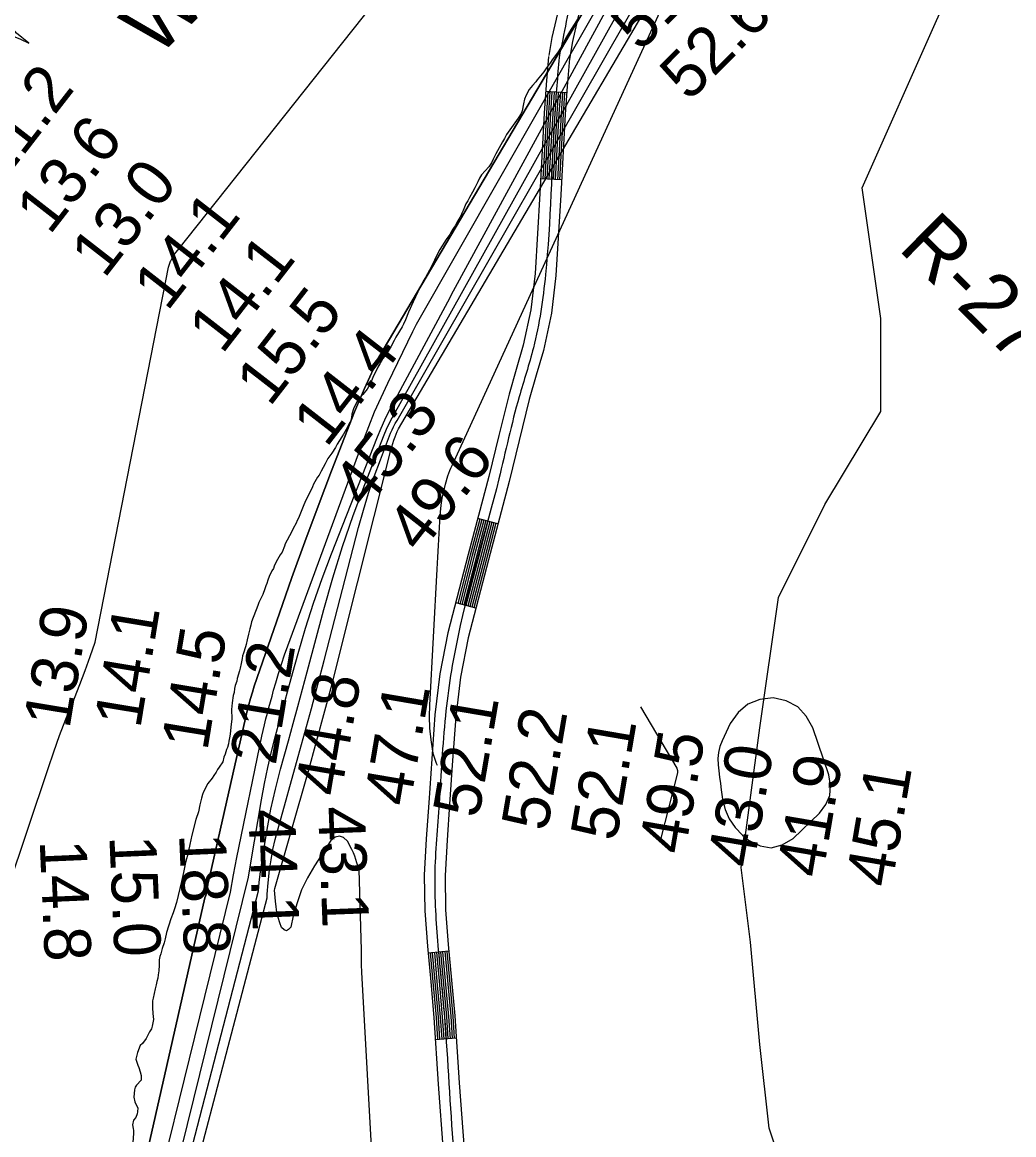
# Model space of a CAD drawing. Extents: x 3177185 to 3215018, y 812988 to 838321.
# Drawn here: x 3200255 to 3201676, y 821731 to 823325 of the extents above; entities that cross this region are included whole.
import ezdxf

# ---------------------------------------------------------------- set-up
doc = ezdxf.new("R2010")
doc.units = 0
for name, color, linetype in [('V-RIVR-EDGE', 7, 'Continuous'), ('V-RIVR-IDEN', 7, 'Continuous'), ('V-RIVR-RANG', 7, 'Continuous'), ('V-RIVR-RANG-IDEN', 7, 'Continuous'), ('V-ROAD-CNTR', 7, 'Continuous'), ('V-SITE-VEGE', 7, 'Continuous'), ('V-TOPO-DPTH', 7, 'Continuous'), ('V-TOPO-MAJR', 7, 'Continuous'), ('V-TOPO-MINR', 7, 'Continuous'), ('V-TOPO-SHOR', 7, 'Continuous')]:
    doc.layers.add(name, color=color, linetype=linetype)

msp = doc.modelspace()

# ---------------------------------------------------------------- linework, layer by layer
at = {"layer": 'V-RIVR-EDGE'}
msp.add_lwpolyline([(3200190.5, 823328.4), (3200210, 823315.3), (3200228.2, 823310.5), (3200251.3, 823301.3), (3200264.3, 823295.2), (3200246.5, 823309.6), (3200226.6, 823334)], dxfattribs=at)
at = {"layer": 'V-ROAD-CNTR'}
for p, q in [((3201035, 823223.9), (3201005, 823225.9)), ((3201027.7, 823099.3), (3200997.7, 823100.9)), ((3200936.5, 822606.6), (3200907.5, 822614.2)), ((3200905, 822485.6), (3200876, 822493.2)), ((3200866.3, 821994.4), (3200836.4, 821991.7)), ((3200876.9, 821869.5), (3200846.9, 821867.5))]:
    msp.add_line(p, q, dxfattribs=at)
for points in [[(3201041, 823401.1), (3201033.8, 823384.2), (3201026, 823356.4), (3201019.9, 823329.3), (3201014, 823303.5), (3201009.4, 823277.3)], [(3201067.9, 823387.8), (3201062.2, 823374.2), (3201055.1, 823349.1), (3201049.2, 823322.7), (3201043.4, 823297.5), (3201038.9, 823272.1)], [(3201009.2, 823276), (3201005.7, 823235.6), (3201003, 823195.1), (3200996.6, 823079.8), (3200989.8, 822965.1), (3200983.6, 822913.3), (3200972.9, 822862.4), (3200962.7, 822827.7), (3200952.5, 822792.3), (3200937.8, 822733.2), (3200923.3, 822674.5), (3200894, 822562.6), (3200864.8, 822450.2), (3200853.1, 822391.7), (3200846.3, 822332.7), (3200841.7, 822269.7), (3200837.4, 822206.9), (3200833.9, 822155.4), (3200831, 822103.4), (3200831.6, 822052.2), (3200835.5, 822001.4), (3200840.2, 821950.2), (3200844.9, 821899.2), (3200851.1, 821803.7), (3200858.2, 821707.6)], [(3201039.1, 823273.4), (3201035.6, 823233.3), (3201033, 823193.3), (3201026.5, 823078.1), (3201019.7, 822962.4), (3201013.2, 822908.4), (3201002, 822855), (3200991.5, 822819.3), (3200981.4, 822784.5), (3200967, 822726), (3200952.4, 822667), (3200923, 822555.1), (3200894, 822443.4), (3200882.8, 822387.1), (3200876.2, 822329.9), (3200871.6, 822267.6), (3200867.3, 822204.9), (3200863.8, 822153.6), (3200861, 822102.7), (3200861.6, 822053.5), (3200865.4, 822003.9), (3200870.1, 821952.9), (3200874.8, 821901.6), (3200881.1, 821805.8), (3200888.1, 821710.5)], [(3201008, 823225.7), (3201006, 823194.9), (3201000.7, 823100.8)], [(3201011, 823225.5), (3201009, 823194.7), (3201003.7, 823100.6)], [(3201014, 823225.3), (3201012, 823194.6), (3201006.7, 823100.4)], [(3201017, 823225.1), (3201015, 823194.4), (3201009.7, 823100.3)], [(3201020, 823224.9), (3201018, 823194.2), (3201012.7, 823100.1)], [(3201023, 823224.7), (3201021, 823194), (3201015.7, 823099.9)], [(3201026, 823224.5), (3201024, 823193.8), (3201018.7, 823099.8)], [(3201029, 823224.3), (3201027, 823193.6), (3201021.7, 823099.6)], [(3201032, 823224.1), (3201030, 823193.5), (3201024.7, 823099.4)], [(3200910.4, 822613.4), (3200896.9, 822561.9), (3200878.9, 822492.4)], [(3200913.3, 822612.6), (3200899.8, 822561.1), (3200881.8, 822491.7)], [(3200916.2, 822611.9), (3200902.7, 822560.4), (3200884.7, 822490.9)], [(3200919.1, 822611.1), (3200905.6, 822559.6), (3200887.6, 822490.2)], [(3200922, 822610.4), (3200908.5, 822558.9), (3200890.5, 822489.4)], [(3200924.9, 822609.6), (3200911.4, 822558.1), (3200893.4, 822488.7)], [(3200927.8, 822608.8), (3200914.3, 822557.3), (3200896.3, 822487.9)], [(3200930.7, 822608.1), (3200917.2, 822556.6), (3200899.2, 822487.1)], [(3200933.6, 822607.3), (3200920.1, 822555.8), (3200902.1, 822486.4)], [(3200839.4, 821992), (3200843.2, 821950.4), (3200847.9, 821899.5), (3200849.9, 821867.7)], [(3200842.4, 821992.2), (3200846.2, 821950.7), (3200850.8, 821899.7), (3200852.9, 821867.9)], [(3200845.4, 821992.5), (3200849.2, 821951), (3200853.8, 821899.9), (3200855.9, 821868.1)], [(3200848.4, 821992.8), (3200852.2, 821951.2), (3200856.8, 821900.2), (3200858.9, 821868.3)], [(3200851.4, 821993.1), (3200855.2, 821951.5), (3200859.8, 821900.4), (3200861.9, 821868.5)], [(3200854.4, 821993.3), (3200858.2, 821951.8), (3200862.8, 821900.6), (3200864.9, 821868.7)], [(3200857.3, 821993.6), (3200861.1, 821952.1), (3200865.8, 821900.9), (3200867.9, 821868.9)], [(3200860.3, 821993.9), (3200864.1, 821952.3), (3200868.8, 821901.1), (3200870.9, 821869.1)], [(3200863.3, 821994.1), (3200867.1, 821952.6), (3200871.8, 821901.3), (3200873.9, 821869.3)]]:
    msp.add_lwpolyline(points, dxfattribs=at)
for points in [[(3208346.3, 826885.2), (3208115.9, 826852.9), (3207967.2, 826843.1), (3207845.1, 826830.7), (3207782.6, 826826), (3207729.1, 826803), (3207632.7, 826757.5), (3207576.8, 826732.6), (3207528.8, 826724.6), (3207465.8, 826728.3), (3207400.8, 826747.6), (3207285.1, 826774.2), (3207265.5, 826779.5), (3207234.2, 826783.2), (3207181.1, 826779.5), (3207100.4, 826768), (3206894.6, 826726.7), (3206803.8, 826712.1), (3206713.4, 826706.3), (3206422.1, 826687.7), (3206204.5, 826669), (3206163.5, 826662.1), (3206085, 826660.8), (3206033.1, 826662.2), (3205996, 826664.1), (3205951.2, 826658.7), (3205862, 826638.2), (3205753.4, 826610.5), (3205693.4, 826589.3), (3205596.7, 826559.2), (3205544.3, 826530.7), (3205492.9, 826508.8), (3205453.2, 826501.6), (3205394.6, 826492.5), (3205274.3, 826482.9), (3205179.9, 826479.1), (3205118.5, 826475.5), (3204988.8, 826459.4), (3204882.2, 826438.3), (3204738.8, 826408.8), (3204661.9, 826391.1), (3204557.9, 826358.5), (3204461.2, 826327.3), (3204416.4, 826311.3), (3204373.4, 826296.6), (3204363.6, 826281.8), (3204304.5, 826204.6), (3204209, 826115), (3204177.8, 826084.2), (3204147.8, 826061.3), (3204104.8, 826037.5), (3204030.2, 826008.3), (3203913.9, 825969.4), (3203861.9, 825949.2), (3203832.9, 825932.4), (3203796.9, 825899.6), (3203760.2, 825850.3), (3203678.2, 825721.9), (3203642, 825677), (3203591.6, 825626.4), (3203428, 825388.9), (3203355.6, 825313.9), (3203305.6, 825288.9), (3203268.8, 825278.8), (3203213.1, 825267.4), (3203162.4, 825259.5), (3203116.9, 825250.9), (3203049.7, 825231.6), (3202999, 825192.6), (3202832.8, 825055.4), (3202762.8, 824998), (3202671.4, 824938.1), (3202495.4, 824823), (3202258.5, 824637.8), (3202113.2, 824519.4), (3202089, 824490.2), (3202052.6, 824459.7), (3202001.9, 824428.3), (3201971.1, 824410.2), (3201927.5, 824384.2), (3201877.3, 824324.5), (3201830.5, 824267.1), (3201794.7, 824236.1), (3201692.1, 824157), (3201567, 824054.5), (3201483.8, 823975.1), (3201374.9, 823825), (3201313.8, 823770.4), (3201289.7, 823735.1), (3201250.3, 823687.8), (3201221.9, 823651.2), (3201184.9, 823588), (3201140.7, 823508.9), (3201081.8, 823436.1), (3201048, 823379.2), (3201034.5, 823326), (3201024.1, 823274.7)], [(3201024.1, 823274.7), (3201018, 823194.2), (3201004.7, 822963.7), (3200987.4, 822858.7), (3200966.9, 822788.4), (3200937.8, 822670.8), (3200879.4, 822446.8), (3200861.2, 822331.3), (3200852.3, 822205.9), (3200846, 822103), (3200850.5, 822002.7), (3200859.8, 821900.4), (3200873.1, 821709.1), (3200906.2, 821470.9), (3200956.6, 821171.3), (3200981.8, 821020.5), (3201004.4, 820882.9), (3201024.9, 820767.6), (3201030.7, 820687.4), (3201025.1, 820574.8), (3201019.7, 820485.6), (3201009.9, 820413.7), (3200981.8, 820299.2), (3200938.6, 820153.1), (3200919.7, 820054.1), (3200905.9, 819899.8), (3200911.1, 819808), (3200923.6, 819715), (3200943.7, 819632.5), (3200990, 819544.5), (3201077.6, 819388.7), (3201164.6, 819241.3), (3201215.4, 819169.2), (3201320.5, 819031.2), (3201438.3, 818874.6), (3201472.9, 818830.2), (3201517.8, 818788.5), (3201613.7, 818704.1), (3201703.7, 818596), (3201763.8, 818510.5), (3201836.1, 818397.9), (3201859.1, 818354.2)]]:
    msp.add_spline(points, degree=3, dxfattribs=at)
at = {"layer": 'V-SITE-VEGE'}
for points in [[(3201051.7, 823330.8), (3201045.7, 823321.9), (3201039.3, 823311.3), (3201033.3, 823302), (3201031.4, 823297.5), (3201026.2, 823287.8), (3201022.6, 823282.5), (3201014.2, 823271.1), (3201011.8, 823267.4)], [(3201011.8, 823267.4), (3201007.4, 823261.7), (3201005.4, 823258.5), (3201002.3, 823254), (3200992.7, 823242.6), (3200990.7, 823239.7), (3200985.9, 823234.4), (3200981.5, 823228.7), (3200977.1, 823220.6), (3200974.7, 823214.9), (3200973.2, 823208.4), (3200971.3, 823198.3), (3200969.7, 823194.6), (3200965.3, 823187.7), (3200948.9, 823164.1), (3200945.8, 823158.8), (3200943, 823153.6), (3200938.2, 823145.4), (3200933.4, 823136.5), (3200929.9, 823128.8), (3200927.1, 823123.5), (3200923.5, 823117.8), (3200913.1, 823106.4), (3200910.3, 823101.9), (3200907.5, 823096.6), (3200903.2, 823087.7), (3200900, 823081.6), (3200895.6, 823073.9), (3200893.2, 823069.4), (3200890.4, 823064.9), (3200886.9, 823055.6), (3200884.9, 823051.5), (3200883.7, 823048.7), (3200881.7, 823045.5), (3200879, 823040.6), (3200875, 823033.3), (3200873, 823030), (3200869.4, 823024.7), (3200867.4, 823021.1), (3200862.2, 823013.7), (3200853.5, 822999.5), (3200846.7, 822986.9), (3200844.7, 822982), (3200841.2, 822975.5), (3200838.4, 822969.8), (3200832.8, 822959.3), (3200829.2, 822954.4), (3200827.3, 822950.3), (3200823.7, 822943.8), (3200821.7, 822939), (3200815, 822924.8), (3200808.6, 822909.7), (3200804.3, 822898.8), (3200801.1, 822892.7), (3200799.1, 822888.6), (3200790.4, 822874), (3200787.6, 822869.1), (3200783.2, 822860.2), (3200780.8, 822856.1), (3200774.9, 822846.8), (3200771.3, 822842.3), (3200767.3, 822835.8), (3200764.5, 822830.9), (3200760.5, 822822.8), (3200757.8, 822817.5), (3200755.8, 822812.2), (3200754.2, 822809.4), (3200752.6, 822805.7), (3200751, 822802.9), (3200749, 822799.6), (3200743, 822791.9), (3200737.4, 822785.8), (3200734.3, 822781.3), (3200729.5, 822771.1), (3200727.1, 822763.8), (3200726.8, 822759), (3200725.6, 822754.5), (3200724.4, 822751.7), (3200722.4, 822748.4), (3200720.9, 822745.2), (3200718.9, 822741.5), (3200716.9, 822738.3), (3200715.3, 822735), (3200712.9, 822731), (3200706.1, 822720.8), (3200703.7, 822715.9), (3200698.6, 822707.8), (3200693, 822700), (3200689, 822692.7), (3200683, 822682.2), (3200680.3, 822676.5), (3200677.9, 822673.2), (3200672.3, 822663.5), (3200670.7, 822659.4), (3200664.8, 822646.8), (3200660.8, 822639.5), (3200657.2, 822631.4), (3200650.5, 822614.8), (3200648.9, 822611.5), (3200647.4, 822607.4), (3200643, 822600.1)], [(3200643, 822600.1), (3200640.6, 822594.8), (3200631.5, 822577.8), (3200630.7, 822574.5), (3200627.1, 822566), (3200624.4, 822562), (3200618.8, 822552.2), (3200616, 822546.1), (3200614.8, 822542.5), (3200612.4, 822539.2), (3200608.9, 822531.1), (3200606.9, 822525.8), (3200605.3, 822520.9), (3200603.7, 822517.7), (3200602.6, 822513.6), (3200599.4, 822505.5), (3200593.9, 822493.7), (3200592.3, 822489.7), (3200583.6, 822466.2), (3200582.4, 822461.3), (3200580.9, 822456), (3200578.9, 822448.7), (3200577, 822440.2), (3200575.8, 822433.7), (3200574.7, 822430.5), (3200571.9, 822421.2), (3200570.7, 822417.5), (3200570, 822413.5), (3200568.4, 822406.6), (3200567.3, 822399.7), (3200566.1, 822396.1), (3200563, 822385.1), (3200562.2, 822381.1), (3200560.2, 822375), (3200559.1, 822370.5), (3200558.3, 822364.9), (3200557.1, 822360.8), (3200555.6, 822349.9), (3200554.9, 822340.6), (3200555, 822327.2), (3200553.9, 822315.5), (3200552.8, 822305), (3200552, 822300.1), (3200550.9, 822295.3), (3200550.5, 822291.2), (3200548.9, 822286.3), (3200547.7, 822283.1), (3200545.8, 822276.6), (3200543.8, 822272.1), (3200542.3, 822265.7), (3200537.1, 822257.9), (3200534.7, 822254.7), (3200532.7, 822251), (3200529.5, 822246.1), (3200527.1, 822242.1), (3200520.7, 822234.7), (3200514.8, 822222.5), (3200513.2, 822218.9), (3200511.6, 822213.6), (3200509.3, 822203.9), (3200507.4, 822194.2), (3200503.8, 822183.2), (3200498, 822160.5), (3200494.9, 822147.2), (3200491.8, 822131.4), (3200490.2, 822126.5), (3200488.3, 822118.8), (3200486.7, 822111.9), (3200485.9, 822107.1), (3200483.2, 822094.1), (3200475.8, 822064.1), (3200473.1, 822054.8), (3200471.1, 822049.1), (3200468, 822040.6), (3200461.7, 822021.1), (3200459.8, 822012.2), (3200458.2, 822006.5), (3200455.4, 821998), (3200453.5, 821990.7), (3200451.9, 821986.7), (3200451.1, 821981.8), (3200451.2, 821974.5), (3200450.5, 821966), (3200449.7, 821960.4), (3200449, 821955.9), (3200447.8, 821950.7), (3200446.6, 821946.2), (3200445.5, 821940.5), (3200442.4, 821927.2), (3200441.6, 821923.1), (3200441.7, 821913.4), (3200442.2, 821904.9), (3200443.1, 821896.4), (3200441.1, 821886.7), (3200440, 821883.1), (3200437.2, 821878.6), (3200432.4, 821869.3), (3200427.2, 821861.9), (3200424, 821859.1), (3200420.1, 821849.3), (3200417.7, 821839.6)], [(3200417.7, 821839.6), (3200420.6, 821831.1), (3200421.9, 821827.9), (3200423.6, 821821.5), (3200425.2, 821816.2), (3200425.3, 821809.4), (3200418.5, 821802.4), (3200416.5, 821799.6), (3200415.7, 821795.5), (3200414.6, 821785), (3200416.3, 821778.6), (3200417.5, 821775.3), (3200420.4, 821770.1), (3200420.1, 821764.4), (3200419.3, 821761.2), (3200417.7, 821756.3), (3200414.1, 821752.3), (3200413, 821745.4), (3200413.8, 821740.5), (3200414.2, 821737.3), (3200414.3, 821733.3), (3200413.2, 821720.3)]]:
    msp.add_lwpolyline(points, dxfattribs=at)
at = {"layer": 'V-TOPO-DPTH'}
msp.add_lwpolyline([(3201129.2, 823459.9), (3200765.8, 822845.3), (3200763.6, 822840.2), (3200753, 822817.1), (3200745.5, 822800.5), (3200738.2, 822783.8), (3200731.2, 822767), (3200724.4, 822750), (3200698.1, 822682.7), (3200678.7, 822632), (3200659.7, 822581), (3200641.3, 822529.9), (3200623.4, 822478.6), (3200587.4, 822373.9), (3200584.6, 822365.2), (3200582, 822356.5), (3200579.6, 822347.7), (3200577.4, 822338.8), (3200523.6, 822102.5), (3200522.7, 822098.4), (3200521.8, 822094.3), (3200520.9, 822090.2), (3200520.1, 822086.1), (3200518.9, 822080), (3200518.7, 822078.9), (3200518.3, 822076.7), (3200517.8, 822074), (3200516.7, 822071), (3200516.4, 822070.6), (3200367.2, 821411.2)], dxfattribs=at)
at = {"layer": 'V-TOPO-MAJR'}
msp.add_lwpolyline([(3200429.1, 821446.9), (3200593.2, 822080.8), (3200594.4, 822092.8), (3200595.9, 822104.8), (3200600.9, 822139.5), (3200605.7, 822168.7), (3200611.2, 822197.7), (3200617.8, 822226.5), (3200625.1, 822255.1), (3200636.3, 822295.8), (3200643.1, 822320.4), (3200649.9, 822345.1), (3200656.5, 822369.8), (3200663.2, 822394.5), (3200687, 822483.7), (3200699.9, 822529.1), (3200713.8, 822574.1), (3200729.3, 822618.7), (3200745.7, 822662.9), (3200773.4, 822733.9), (3200777, 822742.3), (3200780.8, 822750.5), (3200785.1, 822758.6), (3201134.1, 823384.8)], dxfattribs=at)
at = {"layer": 'V-TOPO-MINR'}
for points in [[(3200367.2, 821411.2), (3200516.4, 822070.6), (3200516.7, 822071), (3200517.8, 822074), (3200518.3, 822076.7), (3200518.7, 822078.9), (3200518.9, 822080), (3200520.1, 822086.1), (3200520.9, 822090.2), (3200521.8, 822094.3), (3200522.7, 822098.4), (3200523.6, 822102.5), (3200577.4, 822338.8), (3200579.6, 822347.7), (3200582, 822356.5), (3200584.6, 822365.2), (3200587.4, 822373.9), (3200623.4, 822478.6), (3200641.3, 822529.9), (3200659.7, 822581), (3200678.7, 822632), (3200698.1, 822682.7), (3200724.4, 822750), (3200731.2, 822767), (3200738.2, 822783.8), (3200745.5, 822800.5), (3200753, 822817.1), (3200763.6, 822840.2), (3200765.8, 822845.3), (3201129.2, 823459.9)], [(3200234.4, 822083.5), (3200291.8, 822256.1), (3200300, 822279.8), (3200308.4, 822303.3), (3200317.4, 822326.7), (3200326.7, 822350), (3200329.5, 822356.8), (3200337.4, 822376.6), (3200345.1, 822396.5), (3200352.3, 822416.6), (3200359.2, 822436.8), (3200464.5, 822974.1), (3200465.7, 822978.6), (3200467.4, 822982.9), (3200467.6, 822983.3), (3200469.9, 822987.3), (3200472.2, 822991.3), (3200474.9, 822995.1), (3200477.7, 822998.8), (3200812.4, 823419.6)], [(3200392.4, 821424.6), (3200553.1, 822079.1), (3200557.5, 822103.9), (3200562.3, 822128.7), (3200598.2, 822302.2), (3200600, 822310.5), (3200601.9, 822318.8), (3200604, 822327), (3200606.1, 822335.3), (3200608.3, 822343.5), (3200610.6, 822351.7), (3200612.8, 822359.9), (3200615.1, 822368.1), (3200618.2, 822378.7), (3200622.1, 822392.1), (3200626.3, 822405.5), (3200630.8, 822418.8), (3200635.5, 822432), (3200743.2, 822725), (3200751.3, 822746.1), (3200759.8, 822767.1), (3200769, 822787.7), (3200778.7, 822808.2), (3200814.8, 822882.2), (3200819.6, 822892.8), (3201120.2, 823419.1)], [(3200766.1, 821516.1), (3200741.6, 821964.3), (3200741.2, 821974.8), (3200740.9, 821985.4), (3200740.8, 821995.9), (3200737.6, 822111.3), (3200736, 822115), (3200734.5, 822120.9), (3200733, 822125.8), (3200731.4, 822130.7), (3200729.4, 822135.4), (3200727.2, 822140), (3200721, 822151.9), (3200715.3, 822157), (3200709.5, 822159.3), (3200703.5, 822157.5), (3200697.3, 822153.1), (3200673.6, 822116.6), (3200663.8, 822099.5), (3200655.2, 822082), (3200648.6, 822063.7), (3200643.2, 822044.8), (3200639.6, 822028.9), (3200636.6, 822025.3), (3200633.4, 822023.6), (3200630, 822024.9), (3200626.6, 822028.1), (3200624.1, 822035), (3200621.8, 822042.6), (3200619.8, 822050.3), (3200618.5, 822058.1), (3200617.6, 822066), (3200616.4, 822081.6), (3200616.4, 822081.8), (3200616.6, 822083.5), (3200616.7, 822083.8), (3200616.8, 822084.2), (3200664.4, 822250.7), (3200676.7, 822294.6), (3200688.7, 822338.6), (3200700.3, 822382.7), (3200711.6, 822426.9), (3200783, 822712), (3200784.4, 822716.9), (3200785.8, 822721.8), (3200787.4, 822726.6), (3200789.2, 822731.4), (3200792.1, 822739), (3200792.9, 822740.9), (3200793.5, 822741.8), (3200794, 822742.7), (3201178.9, 823396.2)], [(3200849.8, 822260.3), (3200848.4, 822263), (3200844.1, 822276), (3200843.2, 822280.8), (3200840.7, 822297.2), (3200839, 822313.8), (3200838.5, 822330.4), (3200838.8, 822347), (3200849.5, 822541.8), (3200850.5, 822558.7), (3200851.4, 822575.7), (3200852.5, 822592.7), (3200853.5, 822609.7), (3200854.3, 822623.2), (3200855.3, 822633.3), (3200856.7, 822643.4), (3200858.8, 822653.4), (3200861.3, 822663.3), (3200864.8, 822675.3), (3200866, 822679.1), (3200867.4, 822682.8), (3200869.1, 822686.5), (3200870.9, 822690), (3201192.6, 823392.1)], [(3200413.2, 821428.4), (3200579.1, 822100.6), (3200582.3, 822121), (3200597.7, 822211.3), (3200601.9, 822234.4), (3200606.7, 822257.4), (3200612.1, 822280.3), (3200617.9, 822303), (3200624.1, 822325.7), (3200630.3, 822348.4), (3200636.5, 822371.1), (3200642.7, 822393.7), (3200650.2, 822421), (3200660.8, 822457.1), (3200672.1, 822492.9), (3200684.6, 822528.4), (3200697.8, 822563.6), (3200764, 822731.3), (3200769.1, 822743.5), (3200774.4, 822755.5), (3200780.2, 822767.3), (3200786.2, 822779), (3200864.7, 822924.4), (3200872.7, 822940.5), (3201113.6, 823383.1)], [(3200443.1, 821450.2), (3200605.8, 822070.6), (3200605.9, 822076), (3200606.1, 822081.4), (3200606.6, 822086.8), (3200607.1, 822092.2), (3200609.4, 822110.7), (3200611.5, 822125.3), (3200614.1, 822139.8), (3200617.3, 822154.1), (3200621, 822168.4), (3200650.4, 822273.2), (3200660, 822307.5), (3200669.4, 822341.9), (3200678.5, 822376.3), (3200687.5, 822410.7), (3200736.9, 822601.5), (3200743.7, 822626), (3200751, 822650.4), (3200759.3, 822674.5), (3200768, 822698.4), (3200782.8, 822736.4), (3200784.8, 822741.1), (3200786.9, 822745.7), (3200789.4, 822750.1), (3200792.1, 822754.4), (3201153.8, 823386.4)], [(3201268, 822183.8), (3201276.7, 822171.7), (3201287.2, 822160.6), (3201295.8, 822153.4), (3201312.1, 822145.4), (3201328.1, 822142.3), (3201343.9, 822146.5), (3201359.6, 822155.6), (3201397.3, 822192.1), (3201406.3, 822204.5), (3201412, 822217.6), (3201412.9, 822231.9), (3201410.7, 822247), (3201388, 822314.2), (3201378.4, 822331.1), (3201366.1, 822344.6), (3201349.8, 822352.8), (3201330.9, 822357.5), (3201311.6, 822354.8), (3201294.5, 822348.4), (3201280.8, 822336.4), (3201269.4, 822320.6), (3201257.8, 822295.9), (3201254.7, 822287.6), (3201252.5, 822279.1), (3201251.8, 822270.4), (3201252, 822261.5), (3201253, 822252.5), (3201254.1, 822243.5), (3201255.3, 822234.5), (3201256.5, 822225.5), (3201258.5, 822212.2), (3201262.3, 822197.4), (3201268, 822183.8)], [(3201140.7, 822344.2), (3201192.9, 822256.5), (3201194, 822253.3), (3201193.8, 822250), (3201169.3, 822154.5)]]:
    msp.add_lwpolyline(points, dxfattribs=at)
at = {"layer": 'V-TOPO-SHOR'}
msp.add_lwpolyline([(3201698.6, 820993.8), (3201578.6, 821313.9), (3201525.2, 821380.6), (3201431.9, 821513.9), (3201365.2, 821620.6), (3201325.2, 821740.7), (3201311.8, 821860.7), (3201298.5, 822007.4), (3201285.2, 822114.1), (3201311.8, 822314.1), (3201338.5, 822500.8), (3201405.2, 822634.2), (3201485.2, 822767.6), (3201485.2, 822900.9), (3201458.6, 823087.7), (3201565.2, 823327.7), (3201631.9, 823474.4), (3201765.3, 823754.5), (3201832, 823861.2), (3202018.7, 823941.2)], dxfattribs=at)

# ---------------------------------------------------------------- texts
at = {"layer": 'V-RIVR-IDEN'}
msp.add_text('Waters ', height=83, rotation=45.2089, dxfattribs=at).set_placement((3200448.7, 823273.1))
at = {"layer": 'V-RIVR-RANG'}
for s, rotation, p in [('51.9', 45.2083, (3201140.3, 823281.7)), ('52.6', 45.2083, (3201210.3, 823210.3)), ('11.2', 52.1612, (3200224.4, 823092.2)), ('13.6', 52.1612, (3200294.1, 823019)), ('13.0', 52.1612, (3200372.5, 822956.8)), ('14.1', 52.1612, (3200462.6, 822909.8)), ('14.1', 52.1612, (3200541.4, 822848.3)), ('15.5', 52.1612, (3200609.4, 822772.8)), ('14.4', 52.1612, (3200690.7, 822714.4)), ('45.3', 51.8783, (3200747.6, 822625.6)), ('49.6', 51.8783, (3200825.2, 822562.6)), ('13.9', 80.6141, (3200322.4, 822311.5)), ('14.1', 80.6141, (3200423.9, 822312.1)), ('14.5', 80.6141, (3200520, 822280.1)), ('21.2', 80.6141, (3200617.9, 822259.4)), ('44.8', 80.3083, (3200711.2, 822214.3)), ('47.1', 80.3083, (3200810.2, 822200.1)), ('52.1', 80.3083, (3200908.8, 822183.5)), ('52.2', 80.3083, (3201007, 822164.6)), ('52.1', 80.3083, (3201106, 822150.3)), ('49.5', 80.3083, (3201204.2, 822131.4)), ('43.0', 80.3083, (3201302.4, 822111.9)), ('41.9', 80.3083, (3201401.4, 822097.9)), ('45.1', 80.3083, (3201500.5, 822084)), ('43.1', 272.2283, (3200678.6, 822201)), ('44.1', 272.2283, (3200578.7, 822196.8)), ('15.0', 272.4991, (3200379.6, 822159.1)), ('18.8', 272.4991, (3200479.5, 822162)), ('14.8', 272.4991, (3200279.8, 822152.6))]:
    msp.add_text(s, height=67, rotation=rotation, dxfattribs=at).set_placement(p)
at = {"layer": 'V-RIVR-RANG-IDEN'}
msp.add_text('R-278.5', height=83, rotation=315.3485, dxfattribs=at).set_placement((3201508.5, 823000.1))

doc.saveas('drawing.dxf')
